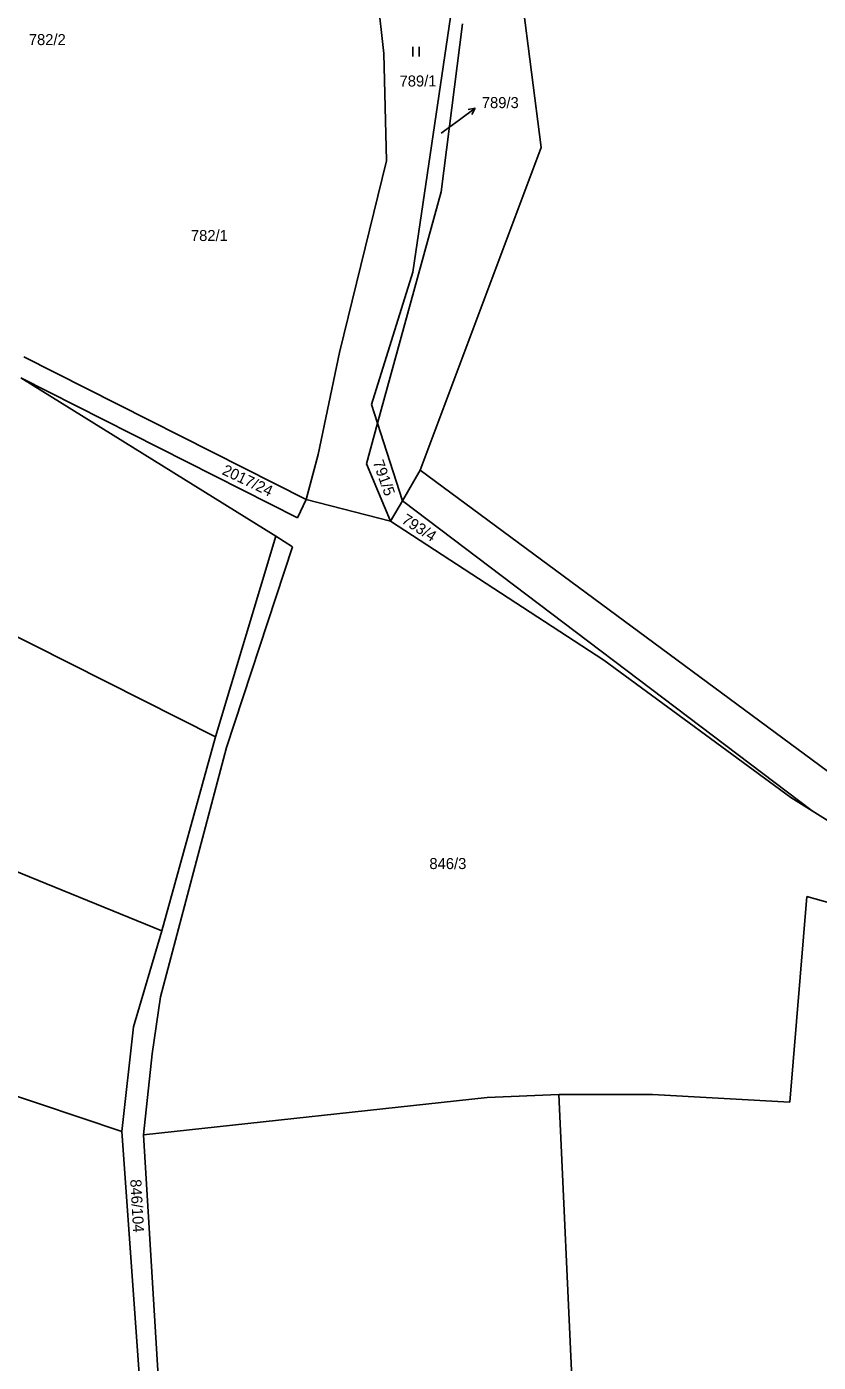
# Model space of a CAD drawing. Extents: x -795483 to -789093, y -1112258 to -1108741.
# Drawn here: x -790354.9 to -790233.1, y -1109984.1 to -1109778.3 of the extents above; entities that cross this region are included whole.
import ezdxf

# ---------------------------------------------------------------- set-up
doc = ezdxf.new("R2010")
doc.units = 0
for name, color, linetype in [('Komunikace', 7, 'Continuous'), ('Vrstva 1', 7, 'Continuous'), ('Vrstva 14', 7, 'Continuous'), ('Vrstva 16', 7, 'Continuous'), ('Vrstva 23', 7, 'Continuous')]:
    doc.layers.add(name, color=color, linetype=linetype)

msp = doc.modelspace()

# ---------------------------------------------------------------- linework, layer by layer
at = {"layer": 'Komunikace'}
msp.add_line((-790291.12, -1109794.73), (-790288.29, -1109792.65), dxfattribs=at)
at = {"layer": 'Vrstva 1'}
for p, q in [((-790275.75, -1109796.96), (-790282.29, -1109745.37)), ((-790302.94, -1109755.48), (-790299.97, -1109782.44)), ((-790295.47, -1109816.13), (-790288.68, -1109769.8)), ((-790291.13, -1109803.79), (-790287.83, -1109777.86)), ((-790299.97, -1109782.44), (-790299.52, -1109798.98)), ((-790294.35, -1109846.66), (-790275.75, -1109796.96)), ((-790299.52, -1109798.98), (-790306.77, -1109828.51)), ((-790300.91, -1109839.43), (-790291.13, -1109803.79)), ((-790301.83, -1109836.55), (-790295.47, -1109816.13)), ((-790311.89, -1109851.19), (-790355.38, -1109829.22)), ((-790306.77, -1109828.51), (-790310.08, -1109844.26)), ((-790433.09, -1109833.62), (-790325.87, -1109887.77)), ((-790313.23, -1109853.98), (-790355.87, -1109832.45)), ((-790316.56, -1109856.84), (-790355.87, -1109832.45)), ((-790301.83, -1109836.55), (-790300.91, -1109839.43)), ((-790302.63, -1109845.7), (-790300.91, -1109839.43)), ((-790300.91, -1109839.43), (-790297.1, -1109851.36)), ((-790310.08, -1109844.26), (-790311.89, -1109851.19)), ((-790298.93, -1109854.5), (-790302.63, -1109845.7)), ((-790297.1, -1109851.36), (-790294.35, -1109846.66)), ((-790294.35, -1109846.66), (-790229.28, -1109894.8)), ((-790311.89, -1109851.19), (-790313.23, -1109853.98)), ((-790298.93, -1109854.5), (-790311.89, -1109851.19)), ((-790298.93, -1109854.5), (-790297.1, -1109851.36)), ((-790297.1, -1109851.36), (-790234.01, -1109899.16)), ((-790266.09, -1109875.94), (-790298.93, -1109854.5)), ((-790325.87, -1109887.77), (-790316.56, -1109856.84)), ((-790316.56, -1109856.84), (-790314.03, -1109858.45)), ((-790314.03, -1109858.45), (-790324.18, -1109889.38)), ((-790438.08, -1109875.24), (-790334.15, -1109917.66)), ((-790237.31, -1109897.09), (-790266.09, -1109875.94)), ((-790334.15, -1109917.66), (-790325.87, -1109887.77)), ((-790324.18, -1109889.38), (-790334.32, -1109927.8)), ((-790234.01, -1109899.16), (-790237.31, -1109897.09)), ((-790211.69, -1109913.12), (-790234.01, -1109899.16)), ((-790237.46, -1109944.07), (-790234.82, -1109912.36)), ((-790234.82, -1109912.36), (-790217.04, -1109917.4)), ((-790334.15, -1109917.66), (-790338.48, -1109932.46)), ((-790340.31, -1109948.59), (-790406.32, -1109926.3)), ((-790334.32, -1109927.8), (-790335.65, -1109936.62)), ((-790338.48, -1109932.46), (-790340.31, -1109948.59)), ((-790335.65, -1109936.62), (-790336.98, -1109949.09)), ((-790336.98, -1109949.09), (-790284.05, -1109943.35)), ((-790284.05, -1109943.35), (-790273.01, -1109942.87)), ((-790273.01, -1109942.87), (-790268.66, -1110038.45)), ((-790273.01, -1109942.87), (-790258.6, -1109942.87)), ((-790258.6, -1109942.87), (-790237.46, -1109944.07)), ((-790340.31, -1109948.59), (-790332.82, -1110052.86)), ((-790336.98, -1109949.09), (-790334.11, -1109995.71))]:
    msp.add_line(p, q, dxfattribs=at)
at = {"layer": 'Vrstva 16'}
for p, q in [((-790288.29, -1109792.65), (-790285.87, -1109790.87)), ((-790285.87, -1109790.87), (-790286.97, -1109791.06)), ((-790285.87, -1109790.87), (-790286.38, -1109791.87))]:
    msp.add_line(p, q, dxfattribs=at)
at = {"layer": 'Vrstva 23'}
for p, q in [((-790295.49, -1109782.9), (-790295.49, -1109781.4)), ((-790294.49, -1109781.4), (-790294.49, -1109782.9))]:
    msp.add_line(p, q, dxfattribs=at)

# ---------------------------------------------------------------- texts
at = {"layer": 'Vrstva 14'}
for s, rotation, p in [('789/1', 0.2735, (-790297.53, -1109787.55)), ('2017/24', 334.6473, (-790324.99, -1109847.24)), ('791/5', 289.6371, (-790301.68, -1109845.43)), ('793/4', 327.5388, (-790297.36, -1109854.7)), ('846/104', 273.2586, (-790339.01, -1109955.97))]:
    msp.add_text(s, height=1.7, rotation=rotation, dxfattribs=at).set_placement(p)
for s, height, p in [('789/3', 0.1, (-790291.12, -1109794.73)), ('782/1', 1.7, (-790329.66, -1109811.35)), ('846/3', 1.7, (-790292.94, -1109908.13))]:
    msp.add_text(s, height=height, dxfattribs=at).set_placement(p)
at = {"layer": 'Vrstva 16'}
for s, p in [('782/2', (-790354.62, -1109781.16)), ('789/3', (-790284.87, -1109790.87))]:
    msp.add_text(s, height=1.7, dxfattribs=at).set_placement(p)

doc.saveas('drawing.dxf')
